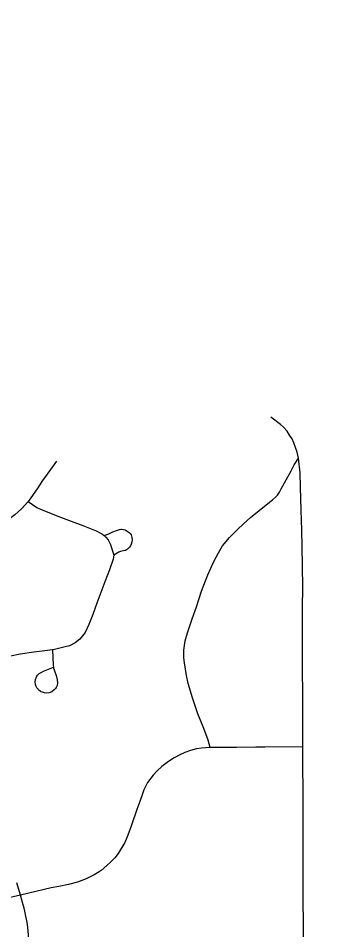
# Model space of a CAD drawing. Extents: x -19 to 366, y -4 to 359.
# Drawn here: x 154.3047 to 154.4668, y 194.9223 to 195.3863 of the extents above; entities that cross this region are included whole.
import ezdxf

# ---------------------------------------------------------------- set-up
doc = ezdxf.new("R2010")
doc.units = 0
doc.layers.add('R_Striping', color=7, linetype='Continuous')
doc.layers.add('Sheet Fence', color=7, linetype='Continuous')

msp = doc.modelspace()

# ---------------------------------------------------------------- linework, layer by layer
at = {"layer": 'R_Striping'}
for points in [[(154.44726, 195.1624), (154.44658, 195.16537), (154.44487, 195.17016), (154.44405, 195.17215), (154.44278, 195.17412), (154.44152, 195.1761), (154.43975, 195.17816), (154.43824, 195.17946), (154.43323, 195.18318)], [(154.32408, 195.16077), (154.31937, 195.15413), (154.3171, 195.15089), (154.31458, 195.1473), (154.31196, 195.14325), (154.31029, 195.14099), (154.30968, 195.14026)], [(154.40229, 195.01498), (154.4013, 195.01874), (154.40018, 195.02202), (154.39877, 195.02566), (154.39602, 195.03225), (154.39341, 195.04035), (154.3912, 195.04766), (154.39025, 195.05169), (154.38927, 195.0581), (154.38899, 195.06063), (154.38896, 195.06464), (154.38925, 195.06691), (154.38965, 195.06942), (154.39085, 195.07342), (154.39327, 195.0806), (154.39533, 195.08667), (154.39803, 195.09468), (154.40112, 195.1029), (154.40417, 195.10971), (154.40654, 195.11421), (154.40873, 195.11778), (154.41216, 195.12188), (154.4163, 195.12598), (154.41941, 195.12886), (154.42292, 195.13207), (154.42736, 195.13571), (154.43085, 195.13851), (154.43415, 195.14118), (154.43554, 195.14243), (154.43659, 195.14357), (154.43766, 195.14499), (154.43856, 195.14669), (154.44352, 195.15583), (154.44509, 195.15889), (154.44726, 195.1624)], [(154.44957, 195.01542), (154.44956, 195.0262), (154.44946, 195.04762), (154.44943, 195.0494), (154.44942, 195.05527), (154.44935, 195.06542), (154.44935, 195.07506), (154.44935, 195.08606), (154.44946, 195.09675), (154.44933, 195.10732), (154.44919, 195.11742), (154.44895, 195.1257), (154.44876, 195.13586), (154.44839, 195.1475), (154.4481, 195.15483), (154.44726, 195.1624)], [(154.30968, 195.14026), (154.30844, 195.13876), (154.30628, 195.13659), (154.30292, 195.13349), (154.30023, 195.13151), (154.29789, 195.13052), (154.29362, 195.12928), (154.28911, 195.12878), (154.27968, 195.12869), (154.27364, 195.12867), (154.26789, 195.12869), (154.26391, 195.12868), (154.2559, 195.12869)], [(154.30968, 195.14026), (154.3142, 195.13726), (154.31633, 195.13628), (154.32623, 195.13236), (154.33165, 195.13028), (154.33749, 195.12811), (154.3443, 195.12536), (154.34759, 195.12365), (154.3484, 195.12292)], [(154.3484, 195.12292), (154.35086, 195.12389), (154.35287, 195.12476), (154.35462, 195.12558), (154.35624, 195.12606), (154.35685, 195.12613), (154.35723, 195.12617), (154.35818, 195.12603), (154.35887, 195.1259), (154.35964, 195.12558), (154.36012, 195.12526), (154.36121, 195.12448), (154.36172, 195.12393), (154.3621, 195.12326), (154.36257, 195.12194), (154.36269, 195.12084), (154.36254, 195.11969), (154.36224, 195.11862), (154.36189, 195.11775), (154.36134, 195.11701), (154.3603, 195.11607), (154.35926, 195.11541), (154.3589, 195.11531), (154.35672, 195.11477), (154.35627, 195.11461), (154.35583, 195.11443), (154.35327, 195.11289)], [(154.3484, 195.12292), (154.34923, 195.12216), (154.3504, 195.12078), (154.35159, 195.1184), (154.35221, 195.11669), (154.35288, 195.11465), (154.35327, 195.11289)], [(154.35327, 195.11289), (154.35295, 195.11096), (154.35115, 195.10544), (154.34884, 195.09935), (154.3468, 195.09391), (154.34476, 195.08852), (154.34259, 195.08268), (154.34064, 195.07759), (154.33879, 195.0736), (154.33598, 195.07024), (154.33366, 195.06841), (154.3308, 195.06686), (154.32854, 195.06627), (154.32248, 195.06476), (154.32205, 195.06471)], [(154.32205, 195.06471), (154.31816, 195.06424), (154.3127, 195.06362), (154.30566, 195.0625), (154.3008, 195.06162), (154.29579, 195.06057), (154.29179, 195.0591), (154.28894, 195.05756), (154.28508, 195.05431), (154.28229, 195.05112), (154.2789, 195.04715), (154.27634, 195.04422), (154.27497, 195.04261), (154.2696, 195.03658), (154.26288, 195.02871)], [(154.32205, 195.06471), (154.32245, 195.05692), (154.3226, 195.05594)], [(154.3226, 195.05594), (154.32266, 195.05555), (154.32308, 195.05404), (154.324, 195.05176), (154.32457, 195.04944), (154.32466, 195.04791), (154.32449, 195.04654), (154.32402, 195.04564), (154.32368, 195.04513), (154.32304, 195.04436), (154.32181, 195.04346), (154.3205, 195.04293), (154.31911, 195.04275), (154.31809, 195.04286), (154.31699, 195.04316), (154.31639, 195.04342), (154.31607, 195.0436), (154.31501, 195.04444), (154.31476, 195.04472), (154.31422, 195.04535), (154.31385, 195.04603), (154.3135, 195.04717), (154.31337, 195.04847), (154.31348, 195.04968), (154.314, 195.05103), (154.31448, 195.05184), (154.31538, 195.05266), (154.31638, 195.0533), (154.31761, 195.05395), (154.3226, 195.05594)], [(154.40229, 195.01498), (154.39789, 195.01469), (154.39535, 195.0143), (154.39231, 195.01356), (154.38943, 195.01249), (154.38698, 195.0114), (154.38409, 195.00983), (154.38111, 195.00797), (154.37782, 195.00544), (154.3754, 195.00321), (154.37339, 195.00097), (154.37049, 194.99723), (154.36866, 194.99351), (154.36794, 194.99154), (154.36652, 194.98755), (154.36512, 194.98354), (154.36226, 194.97552), (154.36044, 194.97048), (154.35894, 194.96678), (154.35547, 194.96107), (154.35387, 194.95898), (154.35137, 194.95627), (154.34689, 194.95249), (154.34587, 194.95173), (154.34336, 194.9502), (154.33928, 194.94815), (154.33492, 194.94649), (154.33024, 194.94528), (154.32537, 194.94435), (154.32151, 194.94358), (154.31791, 194.94278), (154.3136, 194.94175), (154.30582, 194.93997)], [(154.44957, 195.01542), (154.43013, 195.01519), (154.42568, 195.01516), (154.41571, 195.01505), (154.40766, 195.01502), (154.40229, 195.01498)], [(154.44982, 194.90273), (154.44985, 194.92479), (154.44978, 194.93817), (154.44978, 194.95555), (154.44976, 194.96251), (154.44967, 194.97742), (154.44965, 194.98596), (154.44965, 194.99391), (154.44958, 195.00483), (154.44959, 195.00781), (154.44957, 195.01542)], [(154.30582, 194.93997), (154.30405, 194.94609)], [(154.30582, 194.93997), (154.29686, 194.93792)], [(154.31064, 194.90155), (154.31067, 194.90514), (154.31039, 194.90909), (154.31034, 194.91158), (154.31019, 194.91571), (154.30968, 194.92161), (154.30932, 194.92517), (154.30801, 194.93181), (154.3077, 194.93335), (154.3069, 194.9362), (154.30582, 194.93997)]]:
    msp.add_lwpolyline(points, dxfattribs=at)
at = {"layer": 'Sheet Fence'}
for points in [[(156.50946, 189.3937), (156.44759, 191.65634), (156.2114, 200.27623), (155.97446, 208.89626), (155.73678, 217.51643), (155.49836, 226.13674), (155.2592, 234.75719), (155.01929, 243.37778), (154.77865, 251.9985), (154.53727, 260.61937), (154.29515, 269.24038), (154.0523, 277.86152), (153.80871, 286.48281), (153.56438, 295.10424), (153.31933, 303.72581), (153.07354, 312.34752), (152.82702, 320.96938), (152.57978, 329.59137), (152.3318, 338.21351), (152.0831, 346.83579)], [(0, 189.51617), (7.11214, 189.52059), (14.22427, 189.53386), (21.33637, 189.55597), (28.44845, 189.58693), (35.56048, 189.62672), (42.67245, 189.67537), (49.78436, 189.73285), (56.89619, 189.79918), (64.00793, 189.87436), (71.11958, 189.95838), (78.23111, 190.05124), (85.34253, 190.15294), (92.45381, 190.26349), (99.56495, 190.38288), (106.67593, 190.51112), (113.78675, 190.6482), (120.89739, 190.79412), (128.00785, 190.94888), (135.11811, 191.11248), (142.22816, 191.28493), (149.33799, 191.46621), (156.44759, 191.65634), (163.55694, 191.85531), (170.66605, 192.06312), (177.77489, 192.27977), (184.88345, 192.50526), (191.99173, 192.73959), (199.09971, 192.98276), (206.20739, 193.23477), (213.31474, 193.49561), (220.42177, 193.7653), (227.52845, 194.04382), (234.63479, 194.33118), (241.74076, 194.62738), (248.84635, 194.93241), (255.95157, 195.24628), (263.05638, 195.56898), (270.16079, 195.90052), (277.26478, 196.24089), (284.36834, 196.5901), (291.47147, 196.94814), (298.57414, 197.31501), (305.67635, 197.69072), (312.77809, 198.07525), (319.87934, 198.46862), (326.9801, 198.87082), (334.08035, 199.28185), (341.18009, 199.7017)]]:
    msp.add_spline(points, degree=3, dxfattribs=at)

doc.saveas('drawing.dxf')
